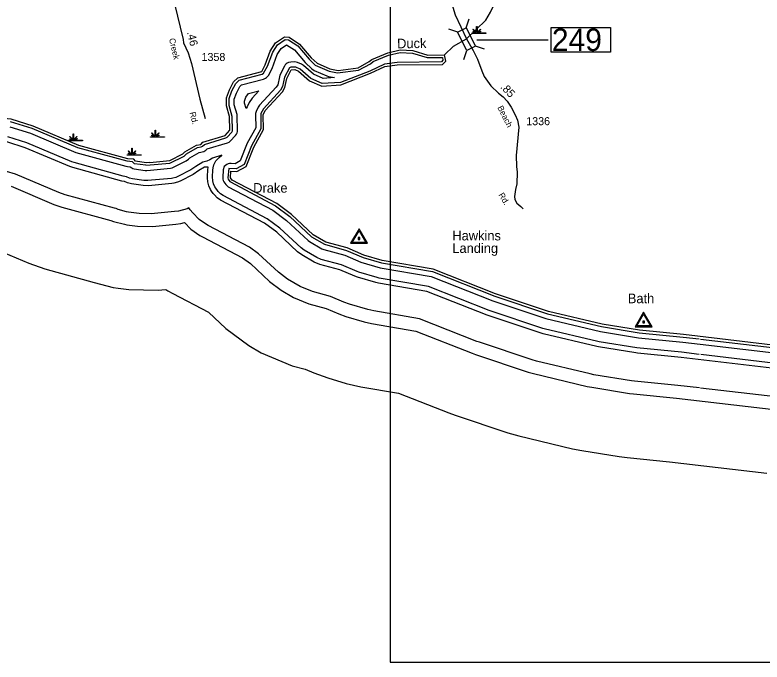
# Model space of a CAD drawing. Extents: x 2532689 to 2764727, y 536648 to 732970.
# Drawn here: x 2631849 to 2643510, y 620490 to 630595 of the extents above; entities that cross this region are included whole.
import ezdxf

# ---------------------------------------------------------------- set-up
doc = ezdxf.new("R2010")
doc.units = 0
for name, color, linetype in [('Exist Hydrographic Buffer Line', 7, 'Continuous'), ('Exist Hydrographic Creek Double Shore', 7, 'Continuous'), ('Exist Hydrographic Creek Single Shore', 7, 'Continuous'), ('Exist Hydrographic Creek Single Shore Label', 7, 'Continuous'), ('Exist Hydrographic Point Label', 7, 'Continuous'), ('Exist Hydrographic River Shore', 7, 'Continuous'), ('Exist Hydrographic Swamp CELL', 7, 'Continuous'), ('Exist Road Secondary Mileage Hundredths English Label', 7, 'Continuous'), ('Exist Road Secondary Structure Standard Bridge CELL', 7, 'Continuous'), ('Exist Road Secondary Structure Standard Bridge Number Label', 7, 'Continuous'), ('Exist Road Secondary Type 51 Attributed', 7, 'Continuous'), ('Exist Road Secondary Type 51 Label', 7, 'Continuous'), ('Exist Road Secondary Type 51 Number Label', 7, 'Continuous'), ('Exist Survey Geodetic Marker CELL', 7, 'Continuous'), ('Exist Survey Geodetic Marker Label', 7, 'Continuous'), ('Map Preparation Inset Cut Line', 7, 'Continuous')]:
    doc.layers.add(name, color=color, linetype=linetype)

msp = doc.modelspace()

# ---------------------------------------------------------------- linework, layer by layer
at = {"layer": 'Exist Hydrographic Buffer Line'}
for points in [[(2634758, 628535), (2634776, 628543), (2634805, 628573), (2635142, 628676), (2635159, 628687), (2635233, 628765), (2635244, 628786), (2635239, 629010), (2635193, 629181), (2635191, 629292), (2635235, 629407), (2635295, 629526), (2635347, 629576), (2635710, 629670), (2635731, 629683), (2635792, 629794), (2635872, 630012), (2635945, 630129), (2636066, 630211), (2636117, 630206), (2636264, 630110), (2636440, 629902), (2636537, 629810), (2636751, 629715), (2636884, 629688), (2637213, 629730), (2637400, 629831), (2637442, 629866), (2637682, 629967), (2637864, 630009), (2638053, 629998), (2638284, 629930), (2638520, 629932), (2638529, 629887), (2638506, 629863), (2637815, 629854), (2637619, 629826), (2637386, 629719), (2636929, 629542), (2636646, 629522), (2636467, 629603), (2636302, 629746), (2636231, 629777), (2636157, 629777), (2636133, 629768), (2636058, 629621), (2636027, 629476), (2635992, 629418), (2635726, 629131), (2635687, 629054), (2635688, 628814), (2635541, 628551), (2635426, 628257), (2635301, 628191), (2635186, 628199)], [(2634797, 628461), (2634827, 628482), (2634848, 628503), (2635165, 628599), (2635190, 628610), (2635208, 628622), (2635291, 628710), (2635308, 628733), (2635317, 628752), (2635322, 628772), (2635324, 628793), (2635319, 629012), (2635315, 629041), (2635273, 629192), (2635272, 629278), (2635308, 629374), (2635360, 629478), (2635387, 629504), (2635730, 629593), (2635760, 629605), (2635777, 629617), (2635792, 629632), (2635804, 629649), (2635862, 629756), (2635944, 629977), (2636004, 630073), (2636087, 630129), (2636211, 630049), (2636378, 629850), (2636482, 629752), (2636517, 629729), (2636719, 629642), (2636743, 629634), (2636838, 629616), (2636661, 629603), (2636510, 629671), (2636354, 629807), (2636320, 629827), (2636261, 629851), (2636237, 629858), (2636216, 629860), (2636153, 629857), (2636117, 629850), (2636098, 629841), (2636081, 629829), (2636066, 629815), (2636054, 629797), (2635986, 629655), (2635977, 629628), (2635951, 629505), (2635928, 629466), (2635667, 629186), (2635647, 629156), (2635615, 629089), (2635605, 629058), (2635603, 629037), (2635607, 628834), (2635471, 628590), (2635363, 628314), (2635284, 628272), (2635226, 628276), (2635198, 628274), (2635177, 628269), (2635158, 628260), (2635114, 628230)], [(2635456, 629132), (2635433, 629215), (2635432, 629250), (2635455, 629310), (2635494, 629366), (2635655, 629408), (2635550, 629294), (2635503, 629225), (2635471, 629158), (2635456, 629132)], [(2633893, 628247), (2633717, 628272), (2633700, 628284), (2633685, 628303), (2633603, 628309), (2632830, 628522), (2632119, 628821), (2631782, 628927)], [(2631767, 628848), (2632092, 628746), (2632798, 628448)], [(2634930, 628360), (2634890, 628332), (2634846, 628311), (2634802, 628299), (2634782, 628295), (2634672, 628230), (2634596, 628175), (2634390, 628071), (2634360, 628058), (2634313, 628045), (2634290, 628042), (2633979, 628013), (2633925, 628008), (2633860, 628009), (2633683, 628034), (2633635, 628046), (2633588, 628069), (2633539, 628077), (2632771, 628288), (2632736, 628300), (2632037, 628596), (2631736, 628690)], [(2643840, 625058), (2642245, 625247), (2641564, 625314), (2641542, 625317), (2640956, 625412), (2640930, 625417), (2640092, 625616), (2640061, 625625), (2639220, 625907), (2638280, 626277), (2637522, 626406), (2637481, 626416), (2637196, 626499), (2637156, 626514), (2636918, 626615), (2636607, 626700), (2636520, 626736), (2636325, 626850), (2636261, 626898), (2635935, 627202), (2635745, 627345), (2635057, 627704), (2635006, 627740), (2634962, 627784), (2634944, 627807), (2634919, 627842), (2634900, 627871), (2634874, 627928), (2634858, 627988), (2634852, 628051), (2634853, 628071), (2634859, 628177), (2634864, 628219), (2634810, 628219), (2634721, 628168), (2634632, 628103), (2634426, 628000), (2634388, 627983), (2634327, 627967), (2634298, 627963), (2633986, 627933), (2633932, 627928), (2633850, 627930), (2633669, 627955), (2633608, 627971), (2633561, 627993), (2633518, 628000), (2632750, 628211), (2632705, 628227), (2632009, 628521), (2631720, 628611)], [(2632798, 628448), (2633582, 628232), (2633605, 628228), (2633647, 628225), (2633671, 628206), (2633690, 628197), (2633710, 628191), (2633882, 628168), (2633909, 628167), (2633964, 628172), (2634275, 628202), (2634305, 628208), (2634524, 628318), (2634557, 628341), (2634577, 628363), (2634726, 628447), (2634797, 628461)], [(2633893, 628247), (2633957, 628252), (2634268, 628281), (2634488, 628389), (2634528, 628427), (2634698, 628523), (2634758, 628535)], [(2634986, 628318), (2635038, 628371), (2635077, 628405), (2634930, 628360)], [(2642529, 625294), (2642253, 625327), (2641555, 625396), (2640969, 625491), (2640949, 625495), (2640111, 625694), (2640087, 625701), (2639250, 625981), (2638302, 626355), (2637535, 626485), (2637503, 626493), (2637218, 626576), (2637188, 626587), (2636944, 626691), (2636628, 626777), (2636560, 626805), (2636365, 626919), (2636315, 626956), (2635986, 627264), (2635787, 627413), (2635097, 627773), (2635057, 627801), (2635023, 627836), (2635009, 627853), (2634984, 627888), (2634970, 627911), (2634949, 627955), (2634936, 628002), (2634933, 628067), (2634939, 628172), (2634942, 628205), (2634955, 628252), (2634986, 628318)], [(2635114, 628230), (2635100, 628177), (2635093, 628058), (2635094, 628030), (2635100, 628010), (2635108, 627991), (2635139, 627946), (2635160, 627924), (2635177, 627912), (2635873, 627548), (2636089, 627387), (2636424, 627073), (2636446, 627057), (2636641, 626944), (2636670, 626932), (2636997, 626842)], [(2635186, 628199), (2635172, 628053), (2635177, 628031), (2635205, 627993), (2635916, 627616), (2636141, 627448), (2636479, 627132), (2636681, 627013), (2637023, 626918), (2637282, 626808), (2637571, 626723), (2638367, 626587), (2639338, 626205), (2640163, 625929), (2641004, 625728), (2641593, 625633), (2642279, 625565), (2642526, 625536)], [(2636491, 626276), (2636299, 626356), (2636104, 626470), (2635960, 626577), (2635652, 626865), (2635510, 626971), (2634867, 627307), (2634837, 627323), (2634723, 627403), (2634624, 627502), (2634586, 627551), (2634563, 627581), (2634538, 627569), (2634403, 627533), (2634339, 627525), (2634028, 627495), (2633973, 627490), (2633790, 627494), (2633623, 627517), (2633592, 627522), (2633458, 627558), (2633428, 627572), (2633401, 627576), (2632633, 627787), (2632534, 627821), (2631857, 628107), (2631717, 628151)], [(2631788, 627919), (2632456, 627637), (2632580, 627594)], [(2632580, 627594), (2633348, 627383), (2633389, 627370), (2633558, 627325), (2633596, 627319), (2633763, 627296), (2633992, 627291), (2634046, 627296), (2634358, 627326), (2634438, 627336), (2634493, 627351), (2634594, 627250), (2634737, 627150), (2634774, 627130), (2635403, 626801), (2635523, 626711), (2635824, 626430), (2636003, 626297), (2636198, 626183), (2636438, 626083), (2636707, 626009), (2636906, 625925), (2637016, 625885), (2637301, 625802), (2637415, 625775), (2638107, 625657), (2638986, 625311), (2639035, 625293), (2639858, 625018), (2639944, 624994), (2640782, 624794), (2640854, 624780), (2641440, 624685), (2641501, 624678), (2642176, 624611), (2643740, 624426)], [(2631566, 626927), (2632067, 626716), (2632316, 626630), (2633083, 626419), (2633384, 626340), (2633461, 626328), (2633628, 626305), (2634086, 626296), (2634140, 626301), (2634204, 626307), (2634237, 626284), (2634311, 626243), (2634868, 625952), (2635141, 625700), (2635499, 625433), (2635694, 625319), (2636174, 625118), (2636379, 625062), (2636515, 625004), (2636734, 624926), (2637019, 624842), (2637247, 624790), (2637837, 624689), (2638619, 624381), (2638718, 624345), (2639541, 624070), (2639713, 624021), (2640551, 623821), (2640695, 623793), (2641281, 623698), (2641403, 623682), (2642068, 623617), (2643583, 623437)], [(2642544, 625454), (2643878, 625296), (2644953, 625081), (2645489, 625015), (2645752, 625011), (2645774, 625013), (2645795, 625019), (2646073, 625137), (2646558, 625383), (2647483, 626030), (2648104, 626511), (2648129, 626538), (2648194, 626632), (2648207, 626659), (2648213, 626680), (2648226, 626849), (2648228, 626875), (2648226, 626896), (2648217, 626927)], [(2636997, 626842), (2637250, 626734), (2637549, 626646), (2638345, 626510), (2639308, 626130), (2640137, 625853), (2640986, 625650), (2641581, 625554), (2642271, 625486), (2642544, 625454)], [(2642533, 624770), (2642197, 624810), (2641521, 624877), (2641472, 624883), (2640886, 624977), (2640828, 624989), (2639990, 625188), (2639922, 625208), (2639099, 625483), (2639059, 625497), (2638161, 625851), (2637448, 625972), (2637357, 625994), (2637072, 626077), (2636984, 626109), (2636773, 626198), (2636491, 626276)], [(2642549, 625533), (2643890, 625375), (2644969, 625159), (2645499, 625095), (2645761, 625092)], [(2645750, 624851), (2645500, 624854), (2645470, 624857), (2644943, 624921), (2644922, 624924), (2643853, 625138), (2642552, 625291)], [(2643771, 624624), (2642549, 624768)]]:
    msp.add_lwpolyline(points, dxfattribs=at)
at = {"layer": 'Exist Hydrographic Creek Double Shore'}
for points in [[(2634750, 628574), (2634783, 628608), (2635130, 628714), (2635204, 628793), (2635199, 629009), (2635153, 629175), (2635151, 629299), (2635198, 629423), (2635262, 629550), (2635327, 629612), (2635700, 629709), (2635756, 629813), (2635835, 630030), (2635915, 630158), (2636055, 630252), (2636130, 630245), (2636291, 630140), (2636470, 629927), (2636564, 629839), (2636766, 629752), (2636892, 629728), (2637207, 629770), (2637380, 629866), (2637421, 629900), (2637669, 630005), (2637860, 630049), (2638060, 630038), (2638295, 629968), (2638553, 629972)], [(2635218, 628156), (2635310, 628150), (2635458, 628228), (2635576, 628532), (2635728, 628804), (2635723, 629037), (2635755, 629104), (2636024, 629394), (2636064, 629461), (2636094, 629604), (2636158, 629737), (2636216, 629740), (2636275, 629716), (2636445, 629568), (2636639, 629481), (2636938, 629503), (2637401, 629683), (2637624, 629787), (2637815, 629814), (2638523, 629823), (2638572, 629874), (2638553, 629972)]]:
    msp.add_lwpolyline(points, dxfattribs=at)
at = {"layer": 'Exist Hydrographic Creek Single Shore'}
msp.add_lwpolyline([(2638553, 629972), (2638692, 630109), (2638899, 630219), (2639200, 630514), (2639272, 630638), (2639359, 630832), (2639405, 631018), (2639409, 631218), (2639465, 631336), (2639686, 631515), (2639726, 631576), (2639712, 631858), (2639674, 632050), (2639621, 632172), (2639587, 632220), (2639569, 632305)], dxfattribs=at)
at = {"layer": 'Exist Hydrographic River Shore'}
for points in [[(2632845, 628558), (2632133, 628859), (2631790, 628967), (2631606, 628982), (2631550, 628978)], [(2633953, 628292), (2633898, 628287), (2633731, 628310), (2633705, 628341), (2633613, 628347), (2632845, 628558)], [(2633953, 628292), (2634264, 628321), (2634470, 628425), (2634503, 628459), (2634684, 628561), (2634750, 628574)], [(2645754, 625131), (2645504, 625134), (2644977, 625199), (2643897, 625414), (2642284, 625605), (2641599, 625673), (2641013, 625767), (2640175, 625966), (2639352, 626242), (2638377, 626626), (2637582, 626761), (2637297, 626845), (2637036, 626956), (2636701, 627047), (2636506, 627161), (2636166, 627479), (2635937, 627650), (2635237, 628016), (2635212, 628051), (2635218, 628156)], [(2635218, 628156), (2635221, 628156)]]:
    msp.add_lwpolyline(points, dxfattribs=at)
at = {"layer": 'Exist Hydrographic Swamp CELL'}
for points in [[(2638983, 630313), (2639036, 630313), (2639038, 630317), (2639000, 630332), (2639003, 630337), (2639040, 630321), (2639042, 630324), (2638997, 630369), (2639003, 630374), (2639048, 630328), (2639054, 630331), (2639054, 630414), (2639061, 630414), (2639061, 630331), (2639068, 630328), (2639113, 630374), (2639118, 630369), (2639074, 630324), (2639076, 630321), (2639117, 630339), (2639119, 630334), (2639078, 630316), (2639080, 630313), (2639201, 630313), (2639201, 630306), (2638983, 630306)], [(2633964, 628693), (2634016, 628694), (2634018, 628697), (2633980, 628712), (2633983, 628717), (2634021, 628701), (2634022, 628704), (2633978, 628749), (2633983, 628754), (2634028, 628709), (2634035, 628711), (2634035, 628794), (2634042, 628794), (2634042, 628711), (2634048, 628709), (2634094, 628754), (2634099, 628749), (2634054, 628704), (2634056, 628701), (2634097, 628719), (2634100, 628714), (2634059, 628696), (2634060, 628694), (2634181, 628693), (2634181, 628686), (2633964, 628686)], [(2632687, 628639), (2632740, 628639), (2632742, 628642), (2632703, 628657), (2632706, 628662), (2632744, 628647), (2632745, 628649), (2632701, 628694), (2632706, 628699), (2632751, 628654), (2632758, 628656), (2632758, 628739), (2632765, 628739), (2632765, 628656), (2632771, 628654), (2632817, 628699), (2632822, 628694), (2632777, 628649), (2632779, 628646), (2632820, 628664), (2632823, 628659), (2632782, 628642), (2632783, 628639), (2632904, 628639), (2632904, 628631), (2632687, 628631)], [(2633600, 628412), (2633652, 628412), (2633654, 628416), (2633616, 628431), (2633619, 628436), (2633657, 628420), (2633658, 628423), (2633614, 628468), (2633619, 628473), (2633664, 628427), (2633671, 628430), (2633671, 628513), (2633678, 628513), (2633678, 628430), (2633684, 628427), (2633730, 628473), (2633735, 628468), (2633690, 628423), (2633692, 628420), (2633733, 628438), (2633736, 628433), (2633695, 628415), (2633696, 628412), (2633817, 628412), (2633817, 628405), (2633600, 628405)]]:
    msp.add_lwpolyline(points, close=True, dxfattribs=at)
at = {"layer": 'Exist Road Secondary Structure Standard Bridge CELL'}
for p, q in [((2638891, 630393), (2638938, 630533)), ((2638760, 630328), (2638620, 630374)), ((2639177, 630060), (2639038, 630106)), ((2638856, 629899), (2638903, 630039))]:
    msp.add_line(p, q, dxfattribs=at)
msp.add_lwpolyline([(2638903, 630039), (2638759, 630327), (2638894, 630394), (2639038, 630106)], close=True, dxfattribs=at)
at = {"layer": 'Exist Road Secondary Structure Standard Bridge Number Label'}
msp.add_line((2639060, 630205), (2640170, 630205), dxfattribs=at)
msp.add_lwpolyline([(2640218, 630397), (2641147, 630397), (2641147, 630013), (2640218, 630013)], close=True, dxfattribs=at)
at = {"layer": 'Exist Road Secondary Type 51 Attributed'}
for points in [[(2638335, 631495), (2638375, 631476), (2638404, 631453), (2638462, 631359), (2638530, 631211), (2638601, 630975), (2638669, 630766), (2638720, 630595), (2638899, 630219)], [(2634217, 631337), (2634244, 631194), (2634252, 631138), (2634474, 630213), (2634479, 630161), (2634553, 630003), (2634606, 629838), (2634737, 629281), (2634818, 628978)], [(2638899, 630219), (2639002, 630040), (2639067, 629904), (2639136, 629720), (2639172, 629633), (2639278, 629485), (2639394, 629375), (2639471, 629314), (2639533, 629249), (2639594, 629156), (2639658, 629036), (2639694, 628953), (2639713, 628843), (2639673, 628398), (2639679, 628230), (2639689, 628140), (2639683, 627959), (2639663, 627869), (2639647, 627762), (2639650, 627714), (2639683, 627656), (2639744, 627601), (2639783, 627568)]]:
    msp.add_lwpolyline(points, dxfattribs=at)
at = {"layer": 'Exist Survey Geodetic Marker CELL'}
for points in [[(2637354, 627031), (2637220, 627257), (2637086, 627031)], [(2637328, 627043), (2637112, 627043), (2637220, 627225)], [(2637232, 627089), (2637232, 627117), (2637208, 627117), (2637208, 627089)], [(2641795, 625726), (2641661, 625952), (2641528, 625726)], [(2641769, 625738), (2641554, 625738), (2641661, 625920)], [(2641673, 625785), (2641673, 625813), (2641649, 625813), (2641649, 625785)]]:
    msp.add_lwpolyline(points, close=True, dxfattribs=at)
at = {"layer": 'Map Preparation Inset Cut Line'}
msp.add_lwpolyline([(2637707, 620490), (2663418, 620490), (2663418, 648997), (2637707, 648997)], close=True, dxfattribs=at)

# ---------------------------------------------------------------- texts
at = {"layer": 'Exist Hydrographic Creek Single Shore Label'}
msp.add_text('Duck', height=150, rotation=0.7175, dxfattribs=at).set_placement((2637815, 630073))
at = {"layer": 'Exist Hydrographic Point Label'}
for s, p in [('Hawkins ', (2638676, 627074)), ('Landing', (2638676, 626878))]:
    msp.add_text(s, height=150, dxfattribs=at).set_placement(p)
at = {"layer": 'Exist Road Secondary Mileage Hundredths English Label'}
for s, rotation, p in [('.46', 283.5095, (2634533, 630324)), ('.85', 313.5146, (2639418, 629461))]:
    msp.add_text(s, height=125, rotation=rotation, dxfattribs=at).set_placement(p)
at = {"layer": 'Exist Road Secondary Structure Standard Bridge Number Label'}
msp.add_text('249', height=350, dxfattribs=at).set_placement((2640230, 630032))
at = {"layer": 'Exist Road Secondary Type 51 Label'}
for s, rotation, p in [('Creek', 283.1555, (2634253, 630220)), ('Beach', 296.7589, (2639376, 629149)), ('Rd.', 284.9681, (2634572, 629068)), ('Rd.', 301.0867, (2639392, 627784))]:
    msp.add_text(s, height=95, rotation=rotation, dxfattribs=at).set_placement(p)
at = {"layer": 'Exist Road Secondary Type 51 Number Label'}
for s, p in [('1358', (2634761, 629876)), ('1336', (2639829, 628873))]:
    msp.add_text(s, height=125, dxfattribs=at).set_placement(p)
at = {"layer": 'Exist Survey Geodetic Marker Label'}
for s, p in [('Drake', (2635568, 627819)), ('Bath', (2641415, 626093))]:
    msp.add_text(s, height=150, dxfattribs=at).set_placement(p)

doc.saveas('drawing.dxf')
